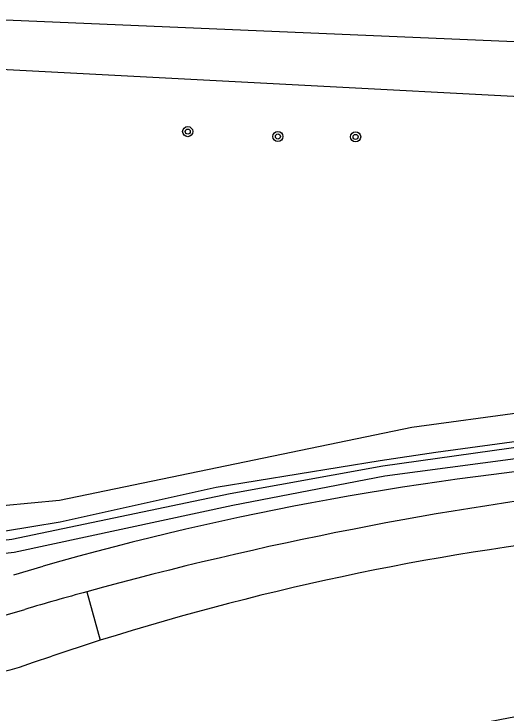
# Model space of a CAD drawing. Extents: x 124000 to 128010, y 398999 to 403000.
# Drawn here: x 124952 to 124990.8, y 402909.8 to 402965.1 of the extents above; entities that cross this region are included whole.
import ezdxf

# ---------------------------------------------------------------- set-up
doc = ezdxf.new("R2010")
doc.units = 0
for name, color, linetype in [('gg-knt-BGT kruinlijn', 7, 'Continuous'), ('gg-knt-bovenkant onderkant talud', 7, 'Continuous'), ('gg-knt-verharding', 7, 'Continuous'), ('gg-kntw-bovenkant insteek waterloop', 7, 'Continuous'), ('gg-kntw-waterlijn', 7, 'Continuous'), ('gt-symb-boom', 7, 'Continuous'), ('gx-grn-maaiveld', 7, 'Continuous')]:
    doc.layers.add(name, color=color, linetype=linetype)

# ---------------------------------------------------------------- blocks, each defined once
blk = doc.blocks.new('gt0-BOOM')
at = {"layer": 'gt-symb-boom'}
for radius in [0.4, 0.2]:
    blk.add_circle((0, 0), radius, dxfattribs=at)

msp = doc.modelspace()

# ---------------------------------------------------------------- linework, layer by layer
at = {"layer": 'gg-knt-BGT kruinlijn'}
msp.add_line((124951.95, 402920.74), (124954.264, 402921.444), dxfattribs=at)
msp.add_arc((125019.268, 402692.896), 237.612, 94.65121, 105.8769, dxfattribs=at)
at = {"layer": 'gg-knt-bovenkant onderkant talud'}
msp.add_line((124951.256, 402917.559), (124952.81, 402918.02), dxfattribs=at)
at = {"layer": 'gg-knt-verharding'}
msp.add_line((124953.5, 402913.84), (124954.937, 402914.325), dxfattribs=at)
for centre, radius, start, end in [((124947.766, 402928.712), 15.939, 268.7019, 291.0844), ((125035.786, 402670.513), 243.061, 98.46637, 111.97796)]:
    msp.add_arc(centre, radius, start, end, dxfattribs=at)
at = {"layer": 'gg-kntw-bovenkant insteek waterloop'}
msp.add_lwpolyline([(125004.681, 402931.277), (124994.182, 402930.274), (124981.264, 402928.556), (124969.246, 402926.231), (124951.957, 402922.527), (124948.471, 402922.129), (124945.782, 402922.527), (124943.531, 402923.308), (124942.106, 402924.847)], dxfattribs=at)
at = {"layer": 'gg-kntw-waterlijn'}
msp.add_lwpolyline([(125004.615, 402931.965), (124999.325, 402931.692), (124994.066, 402931.171), (124981.099, 402929.351), (124969.041, 402927.162), (124951.791, 402923.54), (124948.488, 402923.162), (124946.027, 402923.527), (124944.109, 402924.192), (124942.855, 402925.41)], dxfattribs=at)
at = {"layer": 'gx-grn-maaiveld'}
for p, q in [((124940.233, 402965.087), (125018.957, 402961.757)), ((124957.716, 402919.418), (124958.774, 402915.576))]:
    msp.add_line(p, q, dxfattribs=at)
for points in [[(125030.669, 402955.312), (125027.964, 402956.635), (124939.877, 402961.267)], [(125000, 402934.302), (124992.32, 402933.611), (124983.401, 402932.411), (124955.535, 402926.633), (124951.071, 402926.199), (124948.253, 402926.3), (124945.915, 402927.074), (124944.071, 402928.026), (124943.212, 402929.331), (124942.497, 402931.634), (124941.276, 402934.257), (124939.19, 402938.517), (124935.741, 402944.402), (124931.622, 402950.602), (124928.354, 402955.829), (124925.061, 402959.678)], [(124923.557, 402959.439), (124927.262, 402954.635), (124930.233, 402949.687), (124934.441, 402943.537), (124938.265, 402937.011), (124939.858, 402933.471), (124940.824, 402930.941), (124941.976, 402928.581), (124943.362, 402926.207), (124944.946, 402924.862), (124948.109, 402924.027), (124951.132, 402924.196), (124955.605, 402924.947), (124967.917, 402927.68), (124980.886, 402929.779), (124985.301, 402930.438), (124994.987, 402931.769), (125000.816, 402932.367)]]:
    msp.add_lwpolyline(points, dxfattribs=at)
for centre, radius, start, end in [((125033.222, 402645.149), 284.473, 96.70657, 105.39218), ((125020.929, 402718.318), 206.819, 95.808, 107.48938), ((125033.452, 402644.331), 285.323, 105.39308, 106.41749), ((125021.205, 402717.58), 207.606, 107.50092, 108.61474)]:
    msp.add_arc(centre, radius, start, end, dxfattribs=at)

# ---------------------------------------------------------------- block references
at = {"layer": 'gt-symb-boom'}
for p in [(124965.68, 402955.787), (124972.81, 402955.403), (124978.951, 402955.371)]:
    msp.add_blockref('gt0-BOOM', p, dxfattribs=at)

doc.saveas('drawing.dxf')
